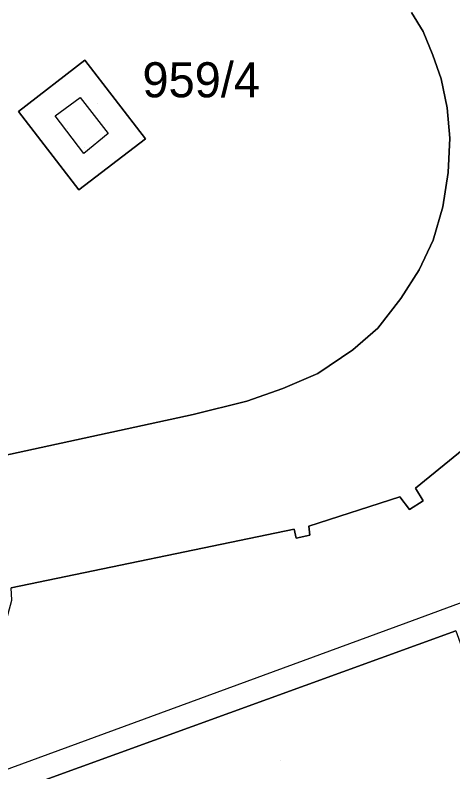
# Model space of a CAD drawing. Extents: x -263423 to -261326, y -1240067 to -1237864.
# Drawn here: x -262608.12 to -262583.2, y -1239353.23 to -1239310.09 of the extents above; entities that cross this region are included whole.
import ezdxf

# ---------------------------------------------------------------- set-up
doc = ezdxf.new("R2010")
doc.units = 0
for name, color, linetype in [('body_kn', 7, 'Continuous'), ('kladpar_druhypozemkov', 7, 'Continuous'), ('kladpar_hranice', 7, 'Continuous'), ('kladpar_parcelnecisla', 7, 'Continuous'), ('kladpar_plochy', 7, 'Continuous'), ('kladpar_sipky', 7, 'Continuous'), ('zappar_hrandruhpozemk', 7, 'Continuous'), ('znacky', 7, 'Continuous')]:
    doc.layers.add(name, color=color, linetype=linetype)

msp = doc.modelspace()

# ---------------------------------------------------------------- linework, layer by layer
at = {"layer": 'body_kn'}
for p, q in [((-262584.88, -1239311.03), (-262584.88, -1239311.03)), ((-262584.34, -1239312.38), (-262584.34, -1239312.38)), ((-262604.16, -1239312.67), (-262604.16, -1239312.67)), ((-262583.86, -1239313.72), (-262583.86, -1239313.72)), ((-262604.43, -1239314.8), (-262604.43, -1239314.8)), ((-262604.43, -1239314.8), (-262604.43, -1239314.8)), ((-262583.51, -1239315.38), (-262583.51, -1239315.38)), ((-262607.94, -1239315.59), (-262607.94, -1239315.59)), ((-262605.84, -1239315.83), (-262605.84, -1239315.83)), ((-262602.82, -1239316.85), (-262602.82, -1239316.85)), ((-262600.71, -1239317.15), (-262600.71, -1239317.15)), ((-262600.71, -1239317.15), (-262600.71, -1239317.15)), ((-262583.36, -1239317.1), (-262583.36, -1239317.1)), ((-262604.21, -1239317.99), (-262604.21, -1239317.99)), ((-262583.47, -1239319.07), (-262583.47, -1239319.07)), ((-262604.49, -1239320.06), (-262604.49, -1239320.06)), ((-262583.77, -1239321.03), (-262583.77, -1239321.03)), ((-262584.31, -1239322.93), (-262584.31, -1239322.93)), ((-262585.11, -1239324.62), (-262585.11, -1239324.62)), ((-262586.16, -1239326.25), (-262586.16, -1239326.25)), ((-262587.47, -1239327.94), (-262587.47, -1239327.94)), ((-262588.89, -1239329.18), (-262588.89, -1239329.18)), ((-262590.89, -1239330.53), (-262590.89, -1239330.53)), ((-262592.88, -1239331.38), (-262592.88, -1239331.38)), ((-262594.92, -1239332.1), (-262594.92, -1239332.1)), ((-262597.99, -1239332.86), (-262597.99, -1239332.86)), ((-262585.32, -1239337.07), (-262585.32, -1239337.07)), ((-262586.22, -1239337.56), (-262586.22, -1239337.56)), ((-262584.89, -1239337.78), (-262584.89, -1239337.78)), ((-262585.67, -1239338.27), (-262585.67, -1239338.27)), ((-262591.4, -1239339.23), (-262591.4, -1239339.23)), ((-262592.23, -1239339.4), (-262592.23, -1239339.4)), ((-262592.11, -1239339.91), (-262592.11, -1239339.91)), ((-262591.35, -1239339.74), (-262591.35, -1239339.74)), ((-262585.87, -1239344.75), (-262585.87, -1239344.75))]:
    msp.add_line(p, q, dxfattribs=at)
at = {"layer": 'kladpar_druhypozemkov'}
for p, q in [((-262604.19, -1239317.62), (-262604.19, -1239317.62)), ((-262593.02, -1239352.58), (-262593.02, -1239352.58))]:
    msp.add_line(p, q, dxfattribs=at)
at = {"layer": 'kladpar_hranice'}
for points in [[(-262585.55, -1239309.94), (-262584.88, -1239311.03), (-262584.34, -1239312.38), (-262583.86, -1239313.72), (-262583.51, -1239315.38), (-262583.36, -1239317.1), (-262583.47, -1239319.07), (-262583.77, -1239321.03), (-262584.31, -1239322.93), (-262585.11, -1239324.62), (-262586.16, -1239326.25), (-262587.47, -1239327.94), (-262588.89, -1239329.18), (-262590.89, -1239330.53), (-262592.88, -1239331.38), (-262594.92, -1239332.1), (-262597.99, -1239332.86), (-262610.42, -1239335.57)], [(-262610.42, -1239335.57), (-262597.99, -1239332.86), (-262594.92, -1239332.1), (-262592.88, -1239331.38), (-262590.89, -1239330.53), (-262588.89, -1239329.18), (-262587.47, -1239327.94), (-262586.16, -1239326.25), (-262585.11, -1239324.62), (-262584.31, -1239322.93), (-262583.77, -1239321.03), (-262583.47, -1239319.07), (-262583.36, -1239317.1), (-262583.51, -1239315.38), (-262583.86, -1239313.72), (-262584.34, -1239312.38), (-262584.88, -1239311.03), (-262585.55, -1239309.94)], [(-262600.71, -1239317.15), (-262604.49, -1239320.06), (-262607.94, -1239315.59), (-262604.16, -1239312.67), (-262600.71, -1239317.15)], [(-262604.16, -1239312.67), (-262607.94, -1239315.59), (-262604.49, -1239320.06), (-262600.71, -1239317.15), (-262604.16, -1239312.67)], [(-262617.19, -1239353.26), (-262617.44, -1239351.94), (-262615.15, -1239351.16), (-262614.12, -1239350.81), (-262612.71, -1239350.14), (-262611.74, -1239349.53), (-262610.77, -1239348.59), (-262610.11, -1239347.72), (-262609.26, -1239346.47), (-262608.79, -1239345.21), (-262608.31, -1239343.44), (-262608.35, -1239342.74), (-262592.23, -1239339.4), (-262592.11, -1239339.91), (-262591.35, -1239339.74), (-262591.4, -1239339.23), (-262586.22, -1239337.56), (-262585.67, -1239338.27), (-262584.89, -1239337.78), (-262585.32, -1239337.07), (-262581.25, -1239333.73)], [(-262581.25, -1239333.73), (-262585.32, -1239337.07), (-262584.89, -1239337.78), (-262585.67, -1239338.27), (-262586.22, -1239337.56), (-262591.4, -1239339.23), (-262591.35, -1239339.74), (-262592.11, -1239339.91), (-262592.23, -1239339.4), (-262608.35, -1239342.74)], [(-262583.03, -1239345.19), (-262578.78, -1239356.98), (-262602.44, -1239365.04), (-262606.63, -1239353.77), (-262583.03, -1239345.19)], [(-262583.03, -1239345.19), (-262606.63, -1239353.77)]]:
    msp.add_lwpolyline(points, dxfattribs=at)
at = {"layer": 'kladpar_plochy'}
for p, q in [((-262585.55, -1239309.94), (-262584.88, -1239311.03)), ((-262584.88, -1239311.03), (-262584.34, -1239312.38)), ((-262584.34, -1239312.38), (-262583.86, -1239313.72)), ((-262604.16, -1239312.67), (-262607.94, -1239315.59)), ((-262600.71, -1239317.15), (-262604.16, -1239312.67)), ((-262583.86, -1239313.72), (-262583.51, -1239315.38)), ((-262583.51, -1239315.38), (-262583.36, -1239317.1)), ((-262607.94, -1239315.59), (-262604.49, -1239320.06)), ((-262604.49, -1239320.06), (-262600.71, -1239317.15)), ((-262583.36, -1239317.1), (-262583.47, -1239319.07)), ((-262583.47, -1239319.07), (-262583.77, -1239321.03)), ((-262583.77, -1239321.03), (-262584.31, -1239322.93)), ((-262584.31, -1239322.93), (-262585.11, -1239324.62)), ((-262585.11, -1239324.62), (-262586.16, -1239326.25)), ((-262586.16, -1239326.25), (-262587.47, -1239327.94)), ((-262587.47, -1239327.94), (-262588.89, -1239329.18)), ((-262588.89, -1239329.18), (-262590.89, -1239330.53)), ((-262590.89, -1239330.53), (-262592.88, -1239331.38)), ((-262592.88, -1239331.38), (-262594.92, -1239332.1)), ((-262594.92, -1239332.1), (-262597.99, -1239332.86)), ((-262597.99, -1239332.86), (-262610.42, -1239335.57))]:
    msp.add_line(p, q, dxfattribs=at)
for points in [[(-262610.42, -1239335.57), (-262597.99, -1239332.86), (-262594.92, -1239332.1), (-262592.88, -1239331.38), (-262590.89, -1239330.53), (-262588.89, -1239329.18), (-262587.47, -1239327.94), (-262586.16, -1239326.25), (-262585.11, -1239324.62), (-262584.31, -1239322.93), (-262583.77, -1239321.03), (-262583.47, -1239319.07), (-262583.36, -1239317.1), (-262583.51, -1239315.38), (-262583.86, -1239313.72), (-262584.34, -1239312.38), (-262584.88, -1239311.03), (-262585.55, -1239309.94)], [(-262617.19, -1239353.26), (-262617.44, -1239351.94), (-262615.15, -1239351.16), (-262614.12, -1239350.81), (-262612.71, -1239350.14), (-262611.74, -1239349.53), (-262610.77, -1239348.59), (-262610.11, -1239347.72), (-262609.26, -1239346.47), (-262608.79, -1239345.21), (-262608.31, -1239343.44), (-262608.35, -1239342.74), (-262592.23, -1239339.4), (-262592.11, -1239339.91), (-262591.35, -1239339.74), (-262591.4, -1239339.23), (-262586.22, -1239337.56), (-262585.67, -1239338.27), (-262584.89, -1239337.78), (-262585.32, -1239337.07), (-262581.25, -1239333.73)], [(-262581.25, -1239333.73), (-262585.32, -1239337.07), (-262584.89, -1239337.78), (-262585.67, -1239338.27), (-262586.22, -1239337.56), (-262591.4, -1239339.23), (-262591.35, -1239339.74), (-262592.11, -1239339.91), (-262592.23, -1239339.4), (-262608.35, -1239342.74)], [(-262583.03, -1239345.19), (-262606.63, -1239353.77)]]:
    msp.add_lwpolyline(points, dxfattribs=at)
for points in [[(-262600.71, -1239317.15), (-262604.49, -1239320.06), (-262607.94, -1239315.59), (-262604.16, -1239312.67)], [(-262583.03, -1239345.19), (-262578.78, -1239356.98), (-262602.44, -1239365.04), (-262606.63, -1239353.77)]]:
    msp.add_lwpolyline(points, close=True, dxfattribs=at)
at = {"layer": 'kladpar_sipky'}
msp.add_line((-262603.45, -1239315.11), (-262603.45, -1239315.11), dxfattribs=at)
at = {"layer": 'zappar_hrandruhpozemk'}
for p, q in [((-262604.43, -1239314.8), (-262602.82, -1239316.85)), ((-262602.82, -1239316.85), (-262604.21, -1239317.99)), ((-262585.87, -1239344.75), (-262608.9, -1239353.21))]:
    msp.add_line(p, q, dxfattribs=at)
for points in [[(-262604.21, -1239317.99), (-262605.84, -1239315.83), (-262604.43, -1239314.8)], [(-262560.33, -1239337.62), (-262561.14, -1239336.58), (-262561.76, -1239336.25), (-262562.59, -1239336.17), (-262585.87, -1239344.75)]]:
    msp.add_lwpolyline(points, dxfattribs=at)
at = {"layer": 'znacky'}
msp.add_line((-262605.15, -1239316.54), (-262605.15, -1239316.54), dxfattribs=at)

# ---------------------------------------------------------------- texts
at = {"layer": 'kladpar_parcelnecisla'}
msp.add_text('959/4', height=2, dxfattribs=at).set_placement((-262600.874, -1239314.78))

doc.saveas('drawing.dxf')
